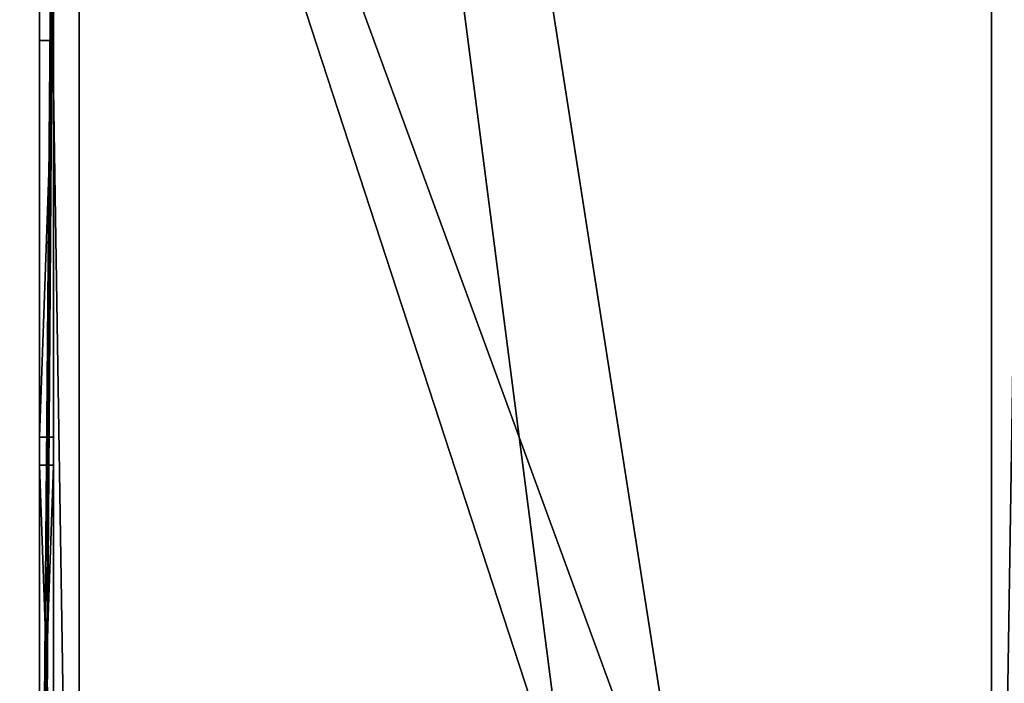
# Model space of a CAD drawing. Extents: x 22936 to 50368, y -4877 to 31080.
# Tile 379 of 601: x 46191 to 46688, y 3494 to 3829. Entities that reach past the tile are written whole.
import ezdxf

# ---------------------------------------------------------------- set-up
doc = ezdxf.new("R2010")
doc.units = 0
for name, color, linetype in [('01_GROS_OEUVRE', 251, 'CONTINUOUS'), ('04_MENUISERIES_EXT_', 40, 'CONTINUOUS'), ('05_VITRAGES', 40, 'CONTINUOUS'), ('08_AMENAGEMENTS_EXTERIEURS', 253, 'CONTINUOUS')]:
    doc.layers.add(name, color=color, linetype=linetype)

# ---------------------------------------------------------------- blocks, each defined once
blk = doc.blocks.new('GROUPER_11')
at = {"layer": '01_GROS_OEUVRE'}
for p, q in [((2068, 2624.22, -50), (2068, 1093, -50)), ((2068, 2624.22, 60), (2068, 1328, 60)), ((2088, 2604.22, 60), (2088, 1348, 60)), ((2088, 2604.22, 30), (2088, 1348, 30)), ((2548, 1348, 60), (2548, 2604.22, 60)), ((2548, 1348, 30), (2548, 2604.22, 30))]:
    blk.add_line(p, q, dxfattribs=at)
mesh = blk.add_polyface(dxfattribs=at)
corners = [(2068, 2624.22, -50), (2568, 1093, -50), (2068, 1093, -50), (2568, 2624.22, -50)]
mesh.append_faces([[corners[k] for k in face] for face in [(0, 1, 2), (1, 0, 3)]], dxfattribs={"vtx0": -1})
mesh = blk.add_polyface(dxfattribs=at)
corners = [(2068, 1328, 60), (2088, 1348, 60), (2068, 2624.22, 60), (2568, 1328, 60), (2548, 1348, 60), (2568, 2624.22, 60), (2088, 2604.22, 60), (2548, 2604.22, 60)]
mesh.append_faces([[corners[k] for k in face] for face in [(0, 1, 2), (1, 3, 4), (2, 6, 5), (6, 2, 1)]], dxfattribs={"vtx0": -1, "vtx1": -1})
mesh.append_faces([[corners[k] for k in face] for face in [(1, 0, 3), (4, 3, 5), (5, 6, 7), (5, 7, 4)]], dxfattribs={"vtx0": -1, "vtx2": -1})
at = {"layer": '01_GROS_OEUVRE', "color": 9}
mesh = blk.add_polyface(dxfattribs=at)
corners = [(2068, 2624.22, 60), (2068, 1328), (2068, 1328, 60), (2068, 1093, -50), (2068, 1093), (2068, 2624.22, -50)]
mesh.append_faces([[corners[k] for k in face] for face in [(0, 1, 2), (1, 3, 4)]], dxfattribs={"vtx0": -1, "color": 9})
mesh.append_faces([[corners[k] for k in face] for face in [(3, 1, 5), (5, 1, 0)]], dxfattribs={"vtx0": -1, "vtx1": -1, "color": 9})
at = {"layer": '01_GROS_OEUVRE', "color": 253}
mesh = blk.add_polyface(dxfattribs=at)
corners = [(2548, 1348, 30), (2088, 2604.22, 30), (2088, 1348, 30), (2548, 2604.22, 30)]
mesh.append_faces([[corners[k] for k in face] for face in [(0, 1, 2), (1, 0, 3)]], dxfattribs={"vtx0": -1, "color": 253})
at = {"layer": '01_GROS_OEUVRE'}
mesh = blk.add_polyface(dxfattribs=at)
corners = [(2088, 2604.22, 30), (2088, 1348, 60), (2088, 1348, 30), (2088, 2604.22, 60)]
mesh.append_faces([[corners[k] for k in face] for face in [(0, 1, 2), (1, 0, 3)]], dxfattribs={"vtx0": -1})
mesh = blk.add_polyface(dxfattribs=at)
corners = [(2548, 2604.22, 60), (2548, 1348, 30), (2548, 1348, 60), (2548, 2604.22, 30)]
mesh.append_faces([[corners[k] for k in face] for face in [(0, 1, 2), (1, 0, 3)]], dxfattribs={"vtx0": -1})
blk = doc.blocks.new('GROUPER_15')
at = {"layer": '08_AMENAGEMENTS_EXTERIEURS'}
blk.add_line((4229.78, 2624.22), (4229.78, 1093), dxfattribs=at)
mesh = blk.add_polyface(dxfattribs=at)
corners = [(3974.78, 2624.22), (4229.78, 1093), (3974.78, 1093), (4229.78, 2624.22)]
mesh.append_faces([[corners[k] for k in face] for face in [(0, 1, 2), (1, 0, 3)]], dxfattribs={"vtx0": -1})
blk = doc.blocks.new('GROUPER_54')
at = {"layer": '04_MENUISERIES_EXT_'}
for p, q in [((0, 1112.22, 240), (0, 1317.22, 240)), ((7, 1112.22, 240), (7, 1317.22, 240)), ((0, 1119.22), (0, 1112.22)), ((7, 1119.22), (7, 1112.22)), ((0, 1112.22), (0, 1112.22, 240)), ((0, 1112.22, 240), (0, 898.22, 240)), ((0, 1112.22), (0, 898.22)), ((7, 1112.22), (7, 1112.22, 240)), ((7, 1112.22, 240), (7, 898.22, 240)), ((7, 1112.22), (7, 898.22)), ((0, 1105.22, 7), (7, 1105.22, 7)), ((0, 1105.22, 233), (0, 1105.22, 7)), ((0, 1105.22, 233), (7, 1105.22, 233)), ((0, 905.22, 233), (0, 1105.22, 233)), ((0, 1105.22, 7), (0, 905.22, 7)), ((7, 905.22, 233), (7, 1105.22, 233)), ((7, 1105.22, 233), (7, 1105.22, 7)), ((7, 1105.22, 7), (7, 905.22, 7)), ((0, 905.22, 7), (0, 905.22, 233)), ((0, 905.22, 247), (7, 905.22, 247)), ((0, 905.22, 233), (7, 905.22, 233)), ((0, 905.22, 7), (7, 905.22, 7)), ((7, 905.22, 7), (7, 905.22, 233)), ((0, 898.22, 240), (0, 684.22, 240)), ((0, 898.22), (0, 898.22, 240)), ((0, 898.22), (0, 684.22)), ((7, 898.22, 240), (7, 684.22, 240)), ((7, 898.22), (7, 898.22, 240)), ((7, 898.22), (7, 684.22)), ((0, 891.22, 247), (7, 891.22, 247)), ((0, 891.22, 233), (0, 891.22, 7)), ((0, 691.22, 233), (0, 891.22, 233)), ((0, 891.22, 7), (7, 891.22, 7)), ((0, 891.22, 233), (7, 891.22, 233)), ((0, 891.22, 7), (0, 691.22, 7)), ((7, 891.22, 233), (7, 891.22, 7)), ((7, 691.22, 233), (7, 891.22, 233)), ((7, 891.22, 7), (7, 691.22, 7))]:
    blk.add_line(p, q, dxfattribs=at)
mesh = blk.add_polyface(dxfattribs=at)
corners = [(0, 1112.22, 240), (0, 1119.22), (0, 1112.22), (0, 1119.22, 233), (0, 1317.22, 240), (0, 1214.72, 233), (0, 1310.22, 233), (0, 1316.22), (0, 1317.22), (0, 1310.22)]
mesh.append_faces([[corners[k] for k in face] for face in [(0, 1, 2), (7, 4, 8)]], dxfattribs={"vtx0": -1})
mesh.append_faces([[corners[k] for k in face] for face in [(1, 0, 3), (3, 4, 5), (5, 4, 6)]], dxfattribs={"vtx0": -1, "vtx1": -1})
mesh.append_faces([[corners[k] for k in face] for face in [(6, 4, 7)]], dxfattribs={"vtx0": -1, "vtx1": -1, "vtx2": -1})
mesh.append_faces([[corners[k] for k in face] for face in [(3, 0, 4)]], dxfattribs={"vtx0": -1, "vtx2": -1})
mesh.append_faces([[corners[k] for k in face] for face in [(7, 9, 6)]], dxfattribs={"vtx2": -1})
mesh = blk.add_polyface(dxfattribs=at)
corners = [(7, 1316.22), (0, 1310.22), (0, 1316.22), (0, 470.22), (0, 235), (7, 1310.22), (7, 1214.72), (7, 7), (7, 1112.22), (7, 117.5), (7, 1119.22), (7, 898.22), (7, 684.22), (7, 470.22), (7, 228), (7, 235), (0, 7), (7, 0), (0, 0), (0, 117.5), (0, 228), (0, 1119.22), (0, 1214.72), (0, 1112.22), (0, 898.22), (0, 684.22)]
mesh.append_faces([[corners[k] for k in face] for face in [(0, 1, 2), (8, 6, 10), (14, 13, 15), (16, 17, 18), (1, 21, 22)]], dxfattribs={"vtx0": -1})
mesh.append_faces([[corners[k] for k in face] for face in [(3, 0, 4), (7, 8, 9), (9, 13, 14), (17, 4, 7), (21, 1, 23), (23, 1, 24), (24, 1, 25), (25, 1, 3)]], dxfattribs={"vtx0": -1, "vtx1": -1})
mesh.append_faces([[corners[k] for k in face] for face in [(1, 0, 3), (4, 6, 7), (8, 7, 6)]], dxfattribs={"vtx0": -1, "vtx1": -1, "vtx2": -1})
mesh.append_faces([[corners[k] for k in face] for face in [(4, 0, 5), (4, 5, 6), (9, 8, 11), (9, 11, 12), (9, 12, 13), (17, 16, 19), (17, 19, 20), (17, 20, 4)]], dxfattribs={"vtx0": -1, "vtx2": -1})
mesh = blk.add_polyface(dxfattribs=at)
corners = [(7, 1316.22), (7, 1310.22, 233), (7, 1310.22), (7, 1119.22), (7, 1112.22, 240), (7, 1112.22), (7, 1119.22, 233), (7, 1317.22, 240), (7, 1214.72, 233), (7, 1317.22)]
mesh.append_faces([[corners[k] for k in face] for face in [(0, 1, 2), (3, 4, 5), (7, 0, 9)]], dxfattribs={"vtx0": -1})
mesh.append_faces([[corners[k] for k in face] for face in [(4, 6, 7)]], dxfattribs={"vtx0": -1, "vtx1": -1})
mesh.append_faces([[corners[k] for k in face] for face in [(7, 1, 0)]], dxfattribs={"vtx0": -1, "vtx1": -1, "vtx2": -1})
mesh.append_faces([[corners[k] for k in face] for face in [(4, 3, 6), (7, 6, 8), (7, 8, 1)]], dxfattribs={"vtx0": -1, "vtx2": -1})
mesh = blk.add_polyface(dxfattribs=at)
corners = [(0, 898.22, 240), (0, 905.22, 233), (0, 905.22, 7), (0, 1112.22, 240), (0, 1105.22, 233), (0, 1112.22), (0, 898.22), (0, 1105.22, 7)]
mesh.append_faces([[corners[k] for k in face] for face in [(1, 3, 4), (6, 2, 5)]], dxfattribs={"vtx0": -1, "vtx1": -1})
mesh.append_faces([[corners[k] for k in face] for face in [(0, 1, 2), (1, 0, 3), (4, 3, 5), (2, 6, 0), (5, 2, 7), (5, 7, 4)]], dxfattribs={"vtx0": -1, "vtx2": -1})
mesh = blk.add_polyface(dxfattribs=at)
corners = [(7, 898.22), (7, 905.22, 7), (7, 898.22, 240), (7, 1112.22), (7, 1105.22, 7), (7, 1105.22, 233), (7, 905.22, 233), (7, 1112.22, 240)]
mesh.append_faces([[corners[k] for k in face] for face in [(0, 1, 2), (1, 3, 4), (4, 3, 5), (2, 6, 7), (6, 2, 1), (7, 5, 3)]], dxfattribs={"vtx0": -1, "vtx1": -1})
mesh.append_faces([[corners[k] for k in face] for face in [(1, 0, 3), (7, 6, 5)]], dxfattribs={"vtx0": -1, "vtx2": -1})
mesh = blk.add_polyface(dxfattribs=at)
corners = [(7, 1105.22, 233), (0, 1105.22, 7), (7, 1105.22, 7), (0, 1105.22, 233)]
mesh.append_faces([[corners[k] for k in face] for face in [(0, 1, 2), (1, 0, 3)]], dxfattribs={"vtx0": -1})
mesh = blk.add_polyface(dxfattribs=at)
corners = [(7, 1105.22, 233), (0, 905.22, 233), (0, 1105.22, 233), (7, 905.22, 233)]
mesh.append_faces([[corners[k] for k in face] for face in [(0, 1, 2), (1, 0, 3)]], dxfattribs={"vtx0": -1})
mesh = blk.add_polyface(dxfattribs=at)
corners = [(0, 905.22, 7), (7, 1105.22, 7), (0, 1105.22, 7), (7, 905.22, 7)]
mesh.append_faces([[corners[k] for k in face] for face in [(0, 1, 2), (1, 0, 3)]], dxfattribs={"vtx0": -1})
mesh = blk.add_polyface(dxfattribs=at)
corners = [(0, 905.22, 233), (7, 905.22, 7), (0, 905.22, 7), (7, 905.22, 233)]
mesh.append_faces([[corners[k] for k in face] for face in [(0, 1, 2), (1, 0, 3)]], dxfattribs={"vtx0": -1})
mesh = blk.add_polyface(dxfattribs=at)
corners = [(0, 684.22, 240), (0, 691.22, 233), (0, 691.22, 7), (0, 898.22, 240), (0, 891.22, 233), (0, 898.22), (0, 684.22), (0, 891.22, 7)]
mesh.append_faces([[corners[k] for k in face] for face in [(1, 3, 4), (6, 2, 5)]], dxfattribs={"vtx0": -1, "vtx1": -1})
mesh.append_faces([[corners[k] for k in face] for face in [(0, 1, 2), (1, 0, 3), (4, 3, 5), (2, 6, 0), (5, 2, 7), (5, 7, 4)]], dxfattribs={"vtx0": -1, "vtx2": -1})
mesh = blk.add_polyface(dxfattribs=at)
corners = [(7, 684.22), (7, 691.22, 7), (7, 684.22, 240), (7, 898.22), (7, 891.22, 7), (7, 891.22, 233), (7, 691.22, 233), (7, 898.22, 240)]
mesh.append_faces([[corners[k] for k in face] for face in [(0, 1, 2), (1, 3, 4), (4, 3, 5), (2, 6, 7), (6, 2, 1), (7, 5, 3)]], dxfattribs={"vtx0": -1, "vtx1": -1})
mesh.append_faces([[corners[k] for k in face] for face in [(1, 0, 3), (7, 6, 5)]], dxfattribs={"vtx0": -1, "vtx2": -1})
mesh = blk.add_polyface(dxfattribs=at)
corners = [(7, 891.22, 233), (0, 891.22, 7), (7, 891.22, 7), (0, 891.22, 233)]
mesh.append_faces([[corners[k] for k in face] for face in [(0, 1, 2), (1, 0, 3)]], dxfattribs={"vtx0": -1})
mesh = blk.add_polyface(dxfattribs=at)
corners = [(7, 891.22, 233), (0, 691.22, 233), (0, 891.22, 233), (7, 691.22, 233)]
mesh.append_faces([[corners[k] for k in face] for face in [(0, 1, 2), (1, 0, 3)]], dxfattribs={"vtx0": -1})
mesh = blk.add_polyface(dxfattribs=at)
corners = [(0, 691.22, 7), (7, 891.22, 7), (0, 891.22, 7), (7, 691.22, 7)]
mesh.append_faces([[corners[k] for k in face] for face in [(0, 1, 2), (1, 0, 3)]], dxfattribs={"vtx0": -1})
blk = doc.blocks.new('GROUPER_57')
at = {"layer": '05_VITRAGES', "color": 8}
for p, q in [((0, 893.22), (0, 1093.22)), ((0, 1093.22, 226), (0, 893.22, 226)), ((0, 1093.22), (0, 1093.22, 226)), ((0, 1093.22, 226), (7, 1093.22, 226)), ((0, 1093.22), (7, 1093.22)), ((7, 1093.22, 226), (7, 893.22, 226)), ((7, 893.22), (7, 1093.22)), ((7, 1093.22), (7, 1093.22, 226)), ((0, 893.22, 226), (0, 893.22)), ((0, 893.22, 226), (7, 893.22, 226)), ((0, 893.22), (7, 893.22)), ((7, 893.22, 226), (7, 893.22)), ((0, 679.22, 226), (0, 879.22, 226)), ((0, 879.22, 226), (7, 879.22, 226)), ((0, 879.22, 226), (0, 879.22)), ((0, 879.22), (7, 879.22)), ((0, 879.22), (0, 679.22)), ((7, 679.22, 226), (7, 879.22, 226)), ((7, 879.22, 226), (7, 879.22)), ((7, 879.22), (7, 679.22))]:
    blk.add_line(p, q, dxfattribs=at)
mesh = blk.add_polyface(dxfattribs=at)
corners = [(0, 893.22, 226), (0, 1093.22), (0, 893.22), (0, 1093.22, 226)]
mesh.append_faces([[corners[k] for k in face] for face in [(0, 1, 2), (1, 0, 3)]], dxfattribs={"vtx0": -1, "color": 8})
mesh = blk.add_polyface(dxfattribs=at)
corners = [(0, 893.22, 226), (7, 1093.22, 226), (0, 1093.22, 226), (7, 893.22, 226)]
mesh.append_faces([[corners[k] for k in face] for face in [(0, 1, 2), (1, 0, 3)]], dxfattribs={"vtx0": -1, "color": 8})
mesh = blk.add_polyface(dxfattribs=at)
corners = [(7, 1093.22), (0, 893.22), (0, 1093.22), (7, 893.22)]
mesh.append_faces([[corners[k] for k in face] for face in [(0, 1, 2), (1, 0, 3)]], dxfattribs={"vtx0": -1, "color": 8})
mesh = blk.add_polyface(dxfattribs=at)
corners = [(0, 1093.22), (7, 1093.22, 226), (7, 1093.22), (0, 1093.22, 226)]
mesh.append_faces([[corners[k] for k in face] for face in [(0, 1, 2), (1, 0, 3)]], dxfattribs={"vtx0": -1, "color": 8})
mesh = blk.add_polyface(dxfattribs=at)
corners = [(7, 1093.22), (7, 893.22, 226), (7, 893.22), (7, 1093.22, 226)]
mesh.append_faces([[corners[k] for k in face] for face in [(0, 1, 2), (1, 0, 3)]], dxfattribs={"vtx0": -1, "color": 8})
mesh = blk.add_polyface(dxfattribs=at)
corners = [(7, 893.22, 226), (0, 893.22), (7, 893.22), (0, 893.22, 226)]
mesh.append_faces([[corners[k] for k in face] for face in [(0, 1, 2), (1, 0, 3)]], dxfattribs={"vtx0": -1, "color": 8})
mesh = blk.add_polyface(dxfattribs=at)
corners = [(7, 679.22, 226), (0, 879.22, 226), (0, 679.22, 226), (7, 879.22, 226)]
mesh.append_faces([[corners[k] for k in face] for face in [(0, 1, 2), (1, 0, 3)]], dxfattribs={"vtx0": -1, "color": 8})
mesh = blk.add_polyface(dxfattribs=at)
corners = [(0, 879.22, 226), (7, 879.22), (0, 879.22), (7, 879.22, 226)]
mesh.append_faces([[corners[k] for k in face] for face in [(0, 1, 2), (1, 0, 3)]], dxfattribs={"vtx0": -1, "color": 8})
mesh = blk.add_polyface(dxfattribs=at)
corners = [(7, 879.22), (0, 679.22), (0, 879.22), (7, 679.22)]
mesh.append_faces([[corners[k] for k in face] for face in [(0, 1, 2), (1, 0, 3)]], dxfattribs={"vtx0": -1, "color": 8})
mesh = blk.add_polyface(dxfattribs=at)
corners = [(0, 679.22, 226), (0, 879.22), (0, 679.22), (0, 879.22, 226)]
mesh.append_faces([[corners[k] for k in face] for face in [(0, 1, 2), (1, 0, 3)]], dxfattribs={"vtx0": -1, "color": 8})
mesh = blk.add_polyface(dxfattribs=at)
corners = [(7, 879.22), (7, 679.22, 226), (7, 679.22), (7, 879.22, 226)]
mesh.append_faces([[corners[k] for k in face] for face in [(0, 1, 2), (1, 0, 3)]], dxfattribs={"vtx0": -1, "color": 8})
blk = doc.blocks.new('GROUPER_116')
at = {"layer": '08_AMENAGEMENTS_EXTERIEURS'}
blk.add_line((480.49, 3076.22), (480.49, 0), dxfattribs=at)
mesh = blk.add_polyface(dxfattribs=at)
corners = [(460.49, 3331.22), (460.49, 3326.22), (94.11, 3239.87), (980.49, 3870.79), (980.49, 3518.79), (480.49, 3870.79), (1209.96, 3523.79), (1000.49, 3518.79), (1000.49, 3523.79), (1000.49, 3336.93), (1165.99, 2980.93), (1307.17, 3133.93), (1000.49, 2980.93), (980.49, 3336.93), (1116.94, 808.8), (980.49, 670.69), (980.49, 838.54), (1082.03, 648.56), (480.49, 3326.22), (460.49, 3076.22), (480.49, 3076.22), (480.49, 0), (980.49, 0), (460.49, 3071.22), (0, 3071.22)]
mesh.append_faces([[corners[k] for k in face] for face in [(6, 7, 8), (10, 6, 11), (15, 14, 17), (2, 23, 24)]], dxfattribs={"vtx0": -1})
mesh.append_faces([[corners[k] for k in face] for face in [(7, 13, 4), (13, 7, 9), (14, 15, 16), (18, 19, 1), (19, 18, 20), (20, 5, 21), (21, 5, 22), (22, 5, 15), (23, 2, 19)]], dxfattribs={"vtx0": -1, "vtx1": -1})
mesh.append_faces([[corners[k] for k in face] for face in [(7, 6, 9), (9, 6, 10), (15, 5, 4), (15, 4, 13), (19, 2, 1)]], dxfattribs={"vtx0": -1, "vtx1": -1, "vtx2": -1})
mesh.append_faces([[corners[k] for k in face] for face in [(20, 18, 5), (15, 13, 16)]], dxfattribs={"vtx0": -1, "vtx2": -1})
mesh.append_faces([[corners[k] for k in face] for face in [(0, 1, 2), (3, 4, 5)]], dxfattribs={"vtx1": -1})
mesh.append_faces([[corners[k] for k in face] for face in [(10, 12, 9)]], dxfattribs={"vtx2": -1})

msp = doc.modelspace()

# ---------------------------------------------------------------- block references
at = {"layer": '01_GROS_OEUVRE', "color": 7}
msp.add_blockref('GROUPER_11', (44133.19, 1619.93, 290), dxfattribs=at)
at = {"layer": '04_MENUISERIES_EXT_', "color": 251}
msp.add_blockref('GROUPER_54', (46201.19, 2712.93), dxfattribs=at)
at = {"layer": '05_VITRAGES'}
msp.add_blockref('GROUPER_57', (46201.19, 2724.93, 7), dxfattribs=at)
at = {"layer": '08_AMENAGEMENTS_EXTERIEURS', "color": 254}
msp.add_blockref('GROUPER_15', (41971.41, 1619.93), dxfattribs=at)
at = {"layer": '08_AMENAGEMENTS_EXTERIEURS', "color": 7}
msp.add_blockref('GROUPER_116', (45720.7, 1619.93), dxfattribs=at)

doc.saveas('drawing.dxf')
